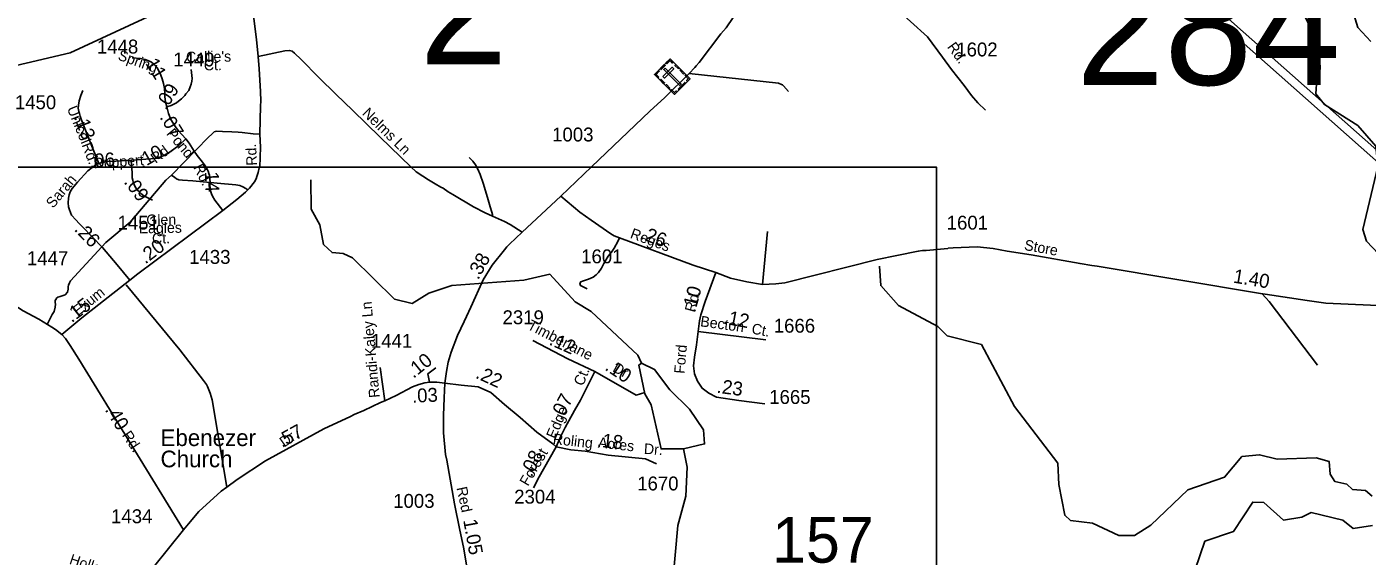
# Model space of a CAD drawing. Extents: x 2220236 to 2384410, y 720751 to 894131.
# Drawn here: x 2310514 to 2322567, y 814659 to 819421 of the extents above; entities that cross this region are included whole.
import ezdxf

# ---------------------------------------------------------------- set-up
doc = ezdxf.new("R2010")
doc.units = 0
for name, color, linetype in [('Exist Cultural Cemetery CELL', 7, 'Continuous'), ('Exist Cultural Church with Cemetery Label', 7, 'Continuous'), ('Exist Hydrographic Creek Single Shore', 7, 'Continuous'), ('Exist Hydrographic Misc Water Feature', 7, 'Continuous'), ('Exist Hydrographic Pond Under 1500 Sq Ft', 7, 'Continuous'), ('Exist Road Non-System Type 51', 7, 'Continuous'), ('Exist Road Non-System Type 51 Label', 7, 'Continuous'), ('Exist Road Secondary Mileage Hundredths English Label', 7, 'Continuous'), ('Exist Road Secondary Structure Standard Bridge Number Label', 7, 'Continuous'), ('Exist Road Secondary Type 20 Attributed', 7, 'Continuous'), ('Exist Road Secondary Type 51 Attributed', 7, 'Continuous'), ('Exist Road Secondary Type 51 Label', 7, 'Continuous'), ('Exist Road Secondary Type 51 Number Label', 7, 'Continuous'), ('Exist Utilities Electrical Transmission Line', 7, 'Continuous'), ('Map Preparation Inset Cut Line', 7, 'Continuous')]:
    doc.layers.add(name, color=color, linetype=linetype)

msp = doc.modelspace()

# ---------------------------------------------------------------- linework, layer by layer
at = {"layer": 'Exist Cultural Cemetery CELL'}
for points in [[(2316158, 818993), (2316298, 819133), (2316478, 818953), (2316338, 818813)], [(2316329, 819103), (2316321, 819095), (2316298, 819117), (2316270, 819089), (2316262, 819097), (2316298, 819133)], [(2316188, 818962), (2316196, 818970), (2316173, 818993), (2316202, 819021), (2316194, 819029), (2316158, 818993)], [(2316210, 819045), (2316247, 819082), (2316255, 819073), (2316218, 819037)], [(2316235, 818973), (2316248, 818960), (2316331, 819043), (2316318, 819057)], [(2316255, 819049), (2316242, 819036), (2316386, 818892), (2316399, 818906)], [(2316373, 819043), (2316342, 819074), (2316350, 819082), (2316381, 819051)], [(2316419, 818996), (2316389, 819027), (2316397, 819035), (2316427, 819004)], [(2316455, 818930), (2316447, 818938), (2316462, 818954), (2316434, 818982), (2316442, 818990), (2316478, 818953)], [(2316241, 818909), (2316210, 818940), (2316218, 818948), (2316249, 818918)], [(2316288, 818862), (2316258, 818893), (2316266, 818901), (2316296, 818870)], [(2316361, 818836), (2316353, 818844), (2316337, 818829), (2316309, 818857), (2316301, 818849), (2316338, 818813)], [(2316370, 818861), (2316430, 818921), (2316438, 818913), (2316378, 818853)]]:
    msp.add_lwpolyline(points, close=True, dxfattribs=at)
at = {"layer": 'Exist Hydrographic Creek Single Shore'}
for points in [[(2322601, 819289), (2322483, 819415), (2322405, 819672), (2322119, 819903), (2322083, 820151), (2322049, 820235), (2321779, 820532), (2321671, 820570), (2321621, 820562)], [(2321019, 814541), (2321108, 814794), (2321365, 814880), (2321538, 815146), (2321637, 815141), (2321814, 814984), (2321980, 815010), (2322063, 815053), (2322347, 814982), (2322440, 814907), (2322614, 814934)]]:
    msp.add_lwpolyline(points, dxfattribs=at)
at = {"layer": 'Exist Hydrographic Misc Water Feature'}
for points in [[(2323649, 816270), (2323566, 816302), (2323399, 816309), (2323225, 816233), (2322984, 816187), (2322849, 816335), (2322807, 817184), (2322781, 817262), (2322562, 817492), (2322527, 817599), (2322663, 818166), (2322644, 818349), (2322484, 818533), (2322182, 818721), (2322106, 818819), (2322113, 818951), (2322145, 819044), (2322135, 819254), (2321964, 819601), (2321803, 819847), (2321825, 820150), (2321773, 820338), (2321621, 820562)], [(2316043, 816395), (2316009, 816469), (2315588, 816859), (2315446, 816948), (2315218, 817195), (2314985, 817143), (2314336, 817094), (2314129, 817026), (2313980, 816931), (2313821, 816971), (2313442, 817342), (2313359, 817382), (2313259, 817391), (2313183, 817463), (2313148, 817639), (2313071, 817780), (2313068, 818046)], [(2322611, 815200), (2322553, 815250), (2322436, 815258), (2322385, 815306), (2322277, 815331), (2322234, 815398), (2322225, 815512), (2322108, 815544), (2321758, 815533), (2321600, 815572), (2321441, 815556), (2321285, 815369), (2320953, 815257), (2320623, 814938), (2320474, 814844), (2320333, 814844), (2320098, 814956), (2319898, 814981), (2319848, 815028), (2319795, 815305), (2319784, 815495), (2319396, 816007), (2319098, 816563), (2318789, 816642), (2318705, 816724), (2318353, 816913), (2318193, 817094), (2318183, 817267)], [(2316466, 814286), (2316322, 814434), (2316367, 814935), (2316439, 815200), (2316453, 815460), (2316418, 815626)]]:
    msp.add_lwpolyline(points, dxfattribs=at)
at = {"layer": 'Exist Hydrographic Pond Under 1500 Sq Ft'}
for points in [[(2316418, 815626), (2316218, 815625), (2316130, 816021), (2316071, 816121), (2316018, 816378), (2316043, 816395)], [(2316472, 815983), (2316296, 816156), (2316160, 816338), (2316043, 816395)], [(2316418, 815626), (2316609, 815670), (2316599, 815795), (2316472, 815983)]]:
    msp.add_lwpolyline(points, dxfattribs=at)
at = {"layer": 'Exist Road Non-System Type 51'}
for p, q in [((2317131, 817102), (2317176, 817580)), ((2313733, 816058), (2313692, 816358))]:
    msp.add_line(p, q, dxfattribs=at)
for points in [[(2312595, 819154), (2312836, 819205), (2312878, 819209), (2312902, 819201), (2312923, 819184), (2312981, 819126), (2313140, 818966), (2313297, 818812), (2313444, 818670), (2313691, 818428), (2313968, 818161), (2314016, 818118), (2314075, 818077), (2314125, 818046), (2314187, 818010), (2314236, 817980), (2314258, 817969), (2314302, 817938), (2314344, 817914), (2314530, 817803), (2314637, 817749), (2314702, 817719)], [(2316469, 819000), (2317274, 818913), (2317302, 818903), (2317310, 818899), (2317320, 818891), (2317364, 818838)], [(2311815, 818088), (2312149, 818428), (2312179, 818456), (2312200, 818478), (2312210, 818481), (2312224, 818483), (2312273, 818481), (2312358, 818478), (2312414, 818474), (2312450, 818470), (2312550, 818460), (2312611, 818457)], [(2314491, 818245), (2314526, 818213), (2314550, 818179), (2314569, 818141), (2314591, 818093), (2314618, 818016), (2314656, 817886), (2314681, 817803), (2314697, 817754), (2314701, 817734), (2314702, 817719)], [(2310700, 816749), (2310743, 816834), (2310759, 816860), (2310768, 816900), (2310772, 816926), (2310768, 816940), (2310770, 816958), (2310774, 816968), (2310783, 816982), (2310793, 816988), (2310815, 816994), (2310859, 817011), (2310879, 817033), (2310886, 817061), (2310886, 817081), (2310890, 817097), (2310898, 817119), (2310906, 817135), (2311226, 817480), (2311445, 817663), (2311765, 818042), (2311815, 818088)], [(2311815, 818088), (2311845, 818065), (2311861, 818053), (2311881, 818046), (2311913, 818042), (2312007, 818035), (2312227, 818015), (2312394, 818000), (2312431, 817994), (2312456, 817983), (2312483, 817967), (2312501, 817955)], [(2314702, 817719), (2314809, 817671), (2314862, 817643), (2314968, 817575)], [(2315843, 817522), (2315829, 817490), (2315795, 817429), (2315772, 817393), (2315742, 817358), (2315704, 817293), (2315681, 817249), (2315655, 817212), (2315635, 817189), (2315607, 817168), (2315564, 817150), (2315511, 817133), (2315496, 817126), (2315488, 817112), (2315494, 817093), (2315518, 817082), (2315552, 817065)], [(2312313, 815281), (2312181, 816067), (2312164, 816125), (2312139, 816185), (2312129, 816205), (2312103, 816240), (2311890, 816516), (2311409, 817100)], [(2322119, 816378), (2321687, 816951), (2321623, 817020)]]:
    msp.add_lwpolyline(points, dxfattribs=at)
at = {"layer": 'Exist Road Secondary Type 20 Attributed'}
msp.add_lwpolyline([(2317479, 820343), (2318309, 819606), (2318613, 819330), (2318747, 819148), (2318830, 819037), (2318943, 818894), (2319009, 818803), (2319065, 818737), (2319136, 818670)], dxfattribs=at)
at = {"layer": 'Exist Road Secondary Type 51 Attributed'}
msp.add_line((2316551, 816680), (2317160, 816605), dxfattribs=at)
for points in [[(2317479, 820343), (2317399, 820207), (2317055, 819741), (2317030, 819709), (2316998, 819666), (2316867, 819504), (2316802, 819413), (2316755, 819357), (2316560, 819099), (2316532, 819071), (2316520, 819055), (2316469, 819000), (2316251, 818786), (2316117, 818663), (2315593, 818161), (2315317, 817898)], [(2312475, 820186), (2312489, 820069), (2312503, 819914), (2312529, 819715), (2312581, 819306), (2312595, 819154), (2312604, 819042), (2312615, 818839), (2312619, 818751), (2312616, 818711), (2312611, 818457), (2312615, 818339), (2312609, 818159), (2312603, 818153), (2312596, 818111), (2312583, 818075), (2312576, 818053), (2312561, 818027), (2312516, 817971), (2312501, 817955), (2312481, 817933), (2312403, 817869), (2312276, 817769)], [(2311463, 819142), (2311538, 819135), (2311578, 819126), (2311617, 819112), (2311636, 819102), (2311657, 819086), (2311670, 819072), (2311686, 819051), (2311705, 819019), (2311720, 818987), (2311733, 818952), (2311744, 818912), (2311753, 818867), (2311756, 818820), (2311757, 818790), (2311761, 818745), (2311773, 818700)], [(2311993, 819038), (2312001, 818955), (2311998, 818932), (2311992, 818904), (2311984, 818881), (2311970, 818849), (2311945, 818817), (2311935, 818802), (2311904, 818772), (2311878, 818751), (2311861, 818738), (2311848, 818732), (2311812, 818714), (2311773, 818700)], [(2311019, 818847), (2310999, 818802), (2310984, 818754), (2310978, 818717), (2310977, 818690), (2310981, 818660), (2310987, 818640), (2310994, 818618), (2311004, 818592), (2311047, 818476), (2311118, 818304), (2311162, 818193)], [(2311773, 818700), (2311790, 818640), (2311811, 818588), (2311851, 818522), (2311874, 818490), (2311945, 818414)], [(2311452, 818222), (2311630, 818233), (2311681, 818240), (2311721, 818252), (2311752, 818267), (2311804, 818297), (2311882, 818355), (2311945, 818414)], [(2311945, 818414), (2311974, 818376), (2312019, 818304), (2312047, 818264), (2312081, 818218), (2312094, 818204), (2312111, 818181), (2312124, 818162), (2312135, 818141), (2312144, 818124), (2312151, 818103), (2312156, 818088), (2312158, 818073), (2312161, 818052), (2312162, 818024), (2312161, 817993), (2312162, 817974), (2312164, 817955), (2312168, 817936), (2312174, 817918), (2312183, 817899), (2312206, 817861), (2312276, 817769)], [(2311162, 818193), (2311135, 818180), (2311102, 818157), (2311063, 818125), (2310971, 818025), (2310923, 817968), (2310904, 817937), (2310894, 817909), (2310890, 817881), (2310886, 817838), (2310890, 817802), (2310899, 817775), (2310916, 817728), (2310954, 817686), (2310986, 817652), (2311015, 817621), (2311101, 817533), (2311194, 817437), (2311327, 817280), (2311440, 817143)], [(2311162, 818193), (2311227, 818210), (2311316, 818212), (2311452, 818222)], [(2311452, 818222), (2311461, 818107), (2311463, 818063), (2311467, 818043), (2311471, 818025), (2311479, 818003), (2311490, 817982), (2311501, 817963), (2311518, 817942), (2311539, 817921), (2311567, 817901), (2311646, 817861)], [(2315317, 817898), (2314968, 817575), (2314854, 817465), (2314830, 817443), (2314811, 817415), (2314700, 817278), (2314619, 817144), (2314507, 816898), (2314469, 816815), (2314446, 816771), (2314387, 816645), (2314331, 816496), (2314304, 816405), (2314289, 816320), (2314274, 816215)], [(2315317, 817898), (2315486, 817753), (2315590, 817682), (2315765, 817559), (2315795, 817541), (2315843, 817522), (2316507, 817277), (2316709, 817212)], [(2312276, 817769), (2311513, 817199), (2311440, 817143)], [(2316709, 817212), (2316842, 817160), (2316989, 817126), (2317131, 817102), (2317251, 817110), (2317330, 817119), (2318162, 817329), (2318338, 817365), (2318530, 817402), (2318569, 817410), (2318601, 817410), (2318795, 817428), (2318799, 817430), (2318845, 817434), (2319060, 817442), (2319203, 817426), (2319331, 817402), (2319545, 817370), (2319986, 817291), (2320092, 817274), (2320138, 817269), (2321608, 817022), (2321651, 817017), (2322028, 816958), (2322194, 816935), (2323265, 816888)], [(2309686, 817362), (2310177, 817060), (2310483, 816867), (2310622, 816791), (2310740, 816720), (2310773, 816698), (2310830, 816654)], [(2316709, 817212), (2316615, 816951), (2316575, 816829), (2316562, 816777), (2316551, 816680)], [(2311440, 817143), (2311161, 816923), (2311008, 816804), (2310830, 816654)], [(2310830, 816654), (2310862, 816619), (2310905, 816555), (2310981, 816432), (2311923, 814895)], [(2315066, 816600), (2315380, 816434), (2315621, 816322)], [(2316551, 816680), (2316536, 816561), (2316519, 816450), (2316509, 816371), (2316519, 816301), (2316544, 816233), (2316587, 816170), (2316646, 816126), (2316716, 816091), (2316916, 816060), (2317151, 816030)], [(2314135, 816224), (2314121, 816300), (2314193, 816355)], [(2314135, 816224), (2314094, 816218), (2314041, 816205), (2313982, 816183), (2313837, 816105), (2313733, 816058), (2313695, 816041), (2313545, 815970), (2313457, 815933), (2313424, 815915), (2313185, 815806), (2312660, 815517), (2312406, 815348), (2312313, 815281), (2312263, 815244), (2312061, 815060), (2311967, 814951), (2311923, 814895)], [(2314274, 816215), (2314200, 816224), (2314139, 816224), (2314135, 816224)], [(2314274, 816215), (2314267, 816084), (2314261, 815925), (2314261, 815768), (2314279, 815574), (2314290, 815522), (2314360, 815129), (2314407, 814894), (2314440, 814740), (2314508, 814350), (2314619, 813904), (2314646, 813804)], [(2315275, 815644), (2315243, 815669), (2315102, 815776), (2314952, 815906), (2314809, 816023), (2314687, 816133), (2314573, 816182), (2314420, 816199), (2314274, 816215)], [(2315275, 815644), (2315315, 815738), (2315354, 815817), (2315438, 815971), (2315492, 816064), (2315539, 816153), (2315621, 816322)], [(2315621, 816322), (2315994, 816109), (2316072, 816132)], [(2315072, 815273), (2315122, 815372), (2315210, 815532), (2315275, 815644)], [(2316177, 815490), (2316077, 815536), (2315742, 815568), (2315536, 815604), (2315406, 815617), (2315275, 815644)], [(2311923, 814895), (2311653, 814562), (2311592, 814470), (2311543, 814377), (2311471, 814222), (2311414, 814084), (2311340, 813911), (2311282, 813761), (2311274, 813731), (2311239, 813668), (2311150, 813547), (2310990, 813398), (2310936, 813355), (2310839, 813288), (2310795, 813268), (2310744, 813249)]]:
    msp.add_lwpolyline(points, dxfattribs=at)
at = {"layer": 'Exist Utilities Electrical Transmission Line'}
for points in [[(2295924, 816056), (2298361, 816772), (2303103, 817355), (2310904, 819186), (2317962, 822463)], [(2319853, 820696), (2326592, 814719), (2333026, 805564)], [(2333024, 805702), (2331825, 807407), (2329675, 810458), (2329041, 811359), (2328250, 812486), (2327791, 813139), (2326971, 814303), (2326634, 814784), (2326626, 814795), (2319961, 820697)]]:
    msp.add_lwpolyline(points, dxfattribs=at)
at = {"layer": 'Map Preparation Inset Cut Line'}
msp.add_lwpolyline([(2299634, 818159), (2318694, 818159), (2318694, 801601), (2299634, 801601), (2299634, 818159)], dxfattribs=at)
msp.add_lwpolyline([(2299634, 818159), (2318694, 818159), (2318694, 801601), (2299634, 801601), (2299634, 818159)], dxfattribs=at)

# ---------------------------------------------------------------- texts
at = {"layer": 'Exist Cultural Church with Cemetery Label'}
for s, p in [('Ebenezer', (2311717, 815650)), ('Church', (2311717, 815459))]:
    msp.add_text(s, height=150, dxfattribs=at).set_placement(p)
at = {"layer": 'Exist Road Non-System Type 51 Label'}
for s, rotation, p in [('Nelms Ln', 315.9204, (2313524, 818636)), ('Randi-Kaley Ln', 94.8968, (2313688, 816088)), ('Holland Ln', 341.5568, (2310890, 814592))]:
    msp.add_text(s, height=95, rotation=rotation, dxfattribs=at).set_placement(p)
at = {"layer": 'Exist Road Secondary Mileage Hundredths English Label'}
for s, rotation, p in [('.11', 301.4098, (2311553, 819133)), ('.09', 57.9456, (2311766, 818664)), ('.07', 301.7792, (2311705, 818607)), ('.13', 291.0178, (2310936, 818609)), ('.06', 4.517, (2311080, 818151)), ('.10', 29.7634, (2311551, 818145)), ('.14', 271.8758, (2312114, 818164)), ('.09', 306.8487, (2311382, 818023)), ('.26', 314.1563, (2310934, 817593)), ('.26', 339.7735, (2316022, 817516)), ('.20', 36.764, (2311580, 817283)), ('.38', 60.6538, (2314573, 817139)), ('1.40', 350.4954, (2321357, 817121)), ('.10', 74.7056, (2316523, 816845)), ('.15', 36.764, (2310918, 816755)), ('.12', 349.2597, (2316770, 816753)), ('.12', 336.0259, (2315203, 816565)), ('.10', 38.817, (2313991, 816254)), ('.22', 335.3113, (2314542, 816266)), ('.10', 326.2887, (2315705, 816340)), ('.23', 352.5261, (2316714, 816130)), ('.03', 2.7938, (2313981, 816039)), ('.07', 62.2541, (2315322, 815872)), ('.40', 301.5199, (2311213, 815977)), ('.57', 28.9125, (2312809, 815632)), ('.18', 353.7356, (2315637, 815645)), ('.08', 62.3821, (2315053, 815364)), ('1.05', 280.2026, (2314438, 814983))]:
    msp.add_text(s, height=125, rotation=rotation, dxfattribs=at).set_placement(p)
at = {"layer": 'Exist Road Secondary Structure Standard Bridge Number Label'}
for s, height, p in [('2', 1066, (2314044, 819083)), ('284', 1066.3, (2319949, 818899)), ('157', 410.1, (2317215, 814601))]:
    msp.add_text(s, height=height, dxfattribs=at).set_placement(p)
at = {"layer": 'Exist Road Secondary Type 51 Label'}
for s, rotation, p in [('Rd.', 305.8942, (2318786, 819240)), ('Spring', 340.4129, (2311326, 819128)), ("Callie's ", 0.9118, (2311947, 819102)), ('Ct.', 0.9118, (2312107, 819029)), ('Unicoi', 292.2464, (2310874, 818687)), ('Pond', 309.7815, (2311764, 818458)), ('Rd.', 291.0178, (2311006, 818359)), ('Ruppert', 4.0541, (2311117, 818146)), ('Rd.', 36.7696, (2311673, 818188)), ('Rd.', 92.6674, (2312585, 818174)), ('Rd.', 296.5482, (2312010, 818159)), ('Sarah', 50.2428, (2310751, 817783)), ('Eagles', 0.9118, (2311521, 817563)), ('Glen', 0.9118, (2311590, 817637)), ('Ct.', 0.9118, (2311641, 817471)), ('Reges', 339.7735, (2315933, 817524)), ('Store', 349.8096, (2319478, 817415)), ('Exum', 38.6587, (2310971, 816813)), ('Rd.', 74.7056, (2316520, 816847)), ('Becton', 352.1249, (2316566, 816728)), ('Timberlane', 332.9274, (2315008, 816707)), ('Ct.', 349.2597, (2317026, 816663)), ('Ford', 85.2799, (2316429, 816298)), ('Ct.', 67.7934, (2315516, 816184)), ('Dr.', 331.3272, (2315775, 816325)), ('Edge', 66.9896, (2315268, 815708)), ('Rd.', 303.6258, (2311367, 815748)), ('Dr.', 35.5386, (2312830, 815636)), ('Roling', 353.7356, (2315241, 815669)), ('Acres', 353.7356, (2315648, 815637)), ('Forest', 59.5155, (2315021, 815283)), ('Dr.', 356.1141, (2316061, 815580)), ('Red', 282.0378, (2314378, 815274))]:
    msp.add_text(s, height=95, rotation=rotation, dxfattribs=at).set_placement(p)
at = {"layer": 'Exist Road Secondary Type 51 Number Label'}
for s, p in [('1448', (2311145, 819181)), ('1602', (2318872, 819155)), ('1449', (2311832, 819065)), ('1450', (2310407, 818680)), ('1003', (2315238, 818390)), ('1451', (2311330, 817597)), ('1601', (2318786, 817597)), ('1433', (2311974, 817289)), ('1601', (2315499, 817294)), ('1447', (2310515, 817277)), ('2319', (2314792, 816746)), ('1666', (2317231, 816670)), ('1441', (2313609, 816534)), ('1665', (2317190, 816029)), ('1670', (2316003, 815251)), ('2304', (2314897, 815132)), ('1003', (2313809, 815094)), ('1434', (2311272, 814956))]:
    msp.add_text(s, height=125, dxfattribs=at).set_placement(p)

doc.saveas('drawing.dxf')
